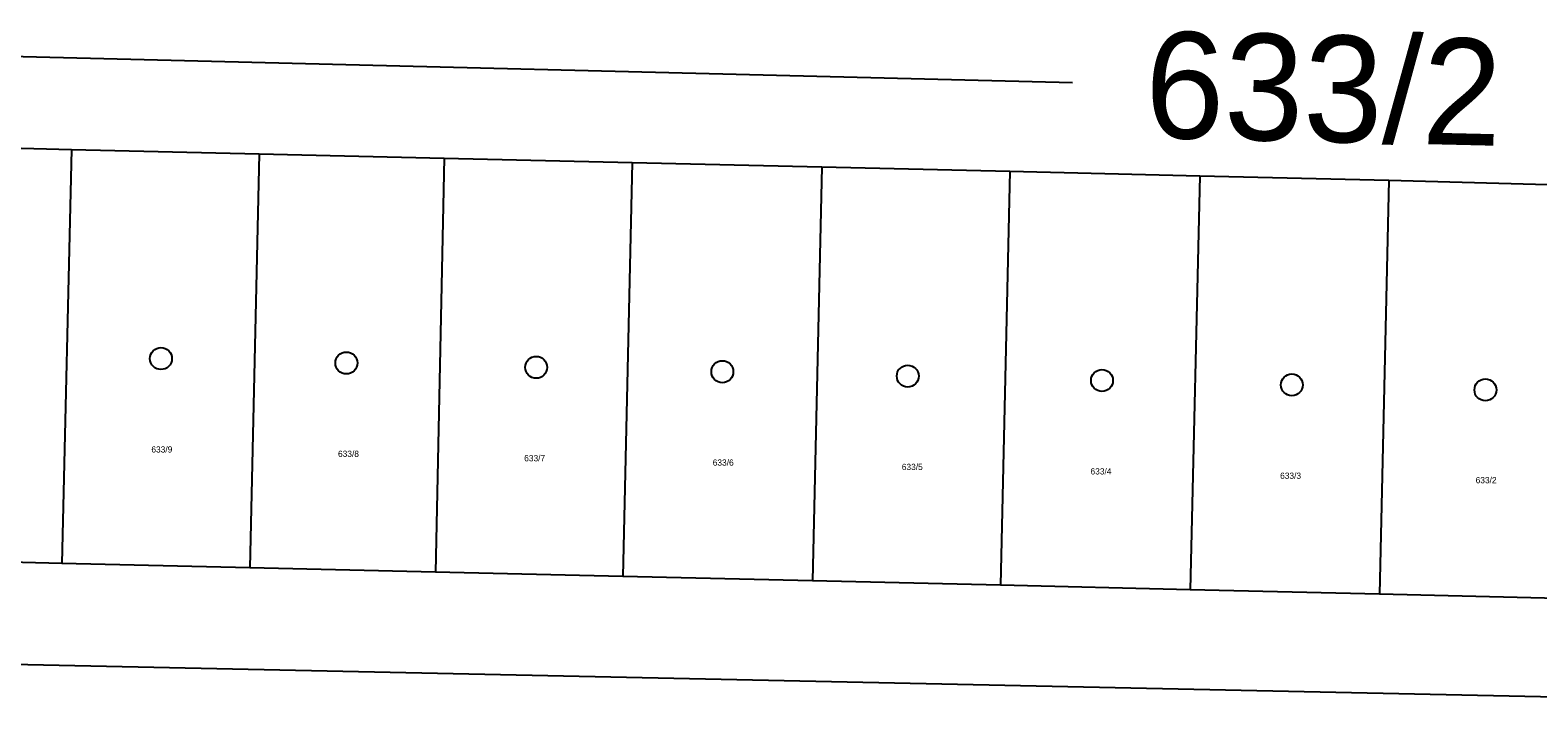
# Model space of a CAD drawing. Extents: x -822293 to -820259, y -1071573 to -1068794.
# Drawn here: x -820774 to -820749.93, y -1069532.93 to -1069522.05 of the extents above; entities that cross this region are included whole.
import ezdxf

# ---------------------------------------------------------------- set-up
doc = ezdxf.new("R2010")
doc.units = 0
for name, color, linetype in [('Vrstva 1', 7, 'Continuous'), ('Vrstva 16', 7, 'Continuous'), ('Vrstva 19', 7, 'Continuous'), ('Vrstva 25', 7, 'Continuous')]:
    doc.layers.add(name, color=color, linetype=linetype)

msp = doc.modelspace()

# ---------------------------------------------------------------- linework, layer by layer
at = {"layer": 'Vrstva 1'}
for p, q in [((-820776.34, -1069523.88), (-820773.34, -1069523.95)), ((-820773.34, -1069523.95), (-820773.49, -1069530.56)), ((-820773.34, -1069523.95), (-820770.34, -1069524.02)), ((-820770.34, -1069524.02), (-820770.49, -1069530.63)), ((-820770.34, -1069524.02), (-820767.39, -1069524.09)), ((-820767.39, -1069524.09), (-820767.53, -1069530.7)), ((-820767.39, -1069524.09), (-820764.39, -1069524.16)), ((-820764.39, -1069524.16), (-820764.54, -1069530.77)), ((-820764.39, -1069524.16), (-820761.36, -1069524.23)), ((-820761.36, -1069524.23), (-820761.51, -1069530.84)), ((-820761.36, -1069524.23), (-820758.36, -1069524.3)), ((-820758.36, -1069524.3), (-820758.51, -1069530.91)), ((-820758.36, -1069524.3), (-820755.33, -1069524.37)), ((-820755.33, -1069524.37), (-820755.48, -1069530.98)), ((-820755.33, -1069524.37), (-820752.31, -1069524.44)), ((-820752.31, -1069524.44), (-820752.46, -1069531.05)), ((-820752.31, -1069524.44), (-820749.09, -1069524.53)), ((-820773.49, -1069530.56), (-820776.5, -1069530.49)), ((-820770.49, -1069530.63), (-820773.49, -1069530.56)), ((-820767.53, -1069530.7), (-820770.49, -1069530.63)), ((-820764.54, -1069530.77), (-820767.53, -1069530.7)), ((-820761.51, -1069530.84), (-820764.54, -1069530.77)), ((-820758.51, -1069530.91), (-820761.51, -1069530.84)), ((-820755.48, -1069530.98), (-820758.51, -1069530.91)), ((-820752.46, -1069531.05), (-820755.48, -1069530.98)), ((-820749.24, -1069531.13), (-820752.46, -1069531.05)), ((-820794.87, -1069531.73), (-820738.47, -1069532.93))]:
    msp.add_line(p, q, dxfattribs=at)
at = {"layer": 'Vrstva 16'}
msp.add_line((-820757.36, -1069522.89), (-820781.76, -1069522.28), dxfattribs=at)
at = {"layer": 'Vrstva 25'}
for centre in [(-820771.91, -1069527.29), (-820768.95, -1069527.36), (-820765.92, -1069527.43), (-820762.95, -1069527.5), (-820759.99, -1069527.57), (-820756.89, -1069527.64), (-820753.86, -1069527.71), (-820750.77, -1069527.79)]:
    msp.add_circle(centre, 0.175, dxfattribs=at)

# ---------------------------------------------------------------- texts
at = {"layer": 'Vrstva 16'}
msp.add_text('633/2', height=1.7, rotation=358.6716, dxfattribs=at).set_placement((-820756.217, -1069523.762))
at = {"layer": 'Vrstva 19'}
for s, p in [('633/9', (-820772.063, -1069528.79)), ('633/8', (-820769.084, -1069528.86)), ('633/7', (-820766.112, -1069528.93)), ('633/6', (-820763.103, -1069529)), ('633/5', (-820760.085, -1069529.07)), ('633/4', (-820757.073, -1069529.14)), ('633/3', (-820754.047, -1069529.21)), ('633/2', (-820750.926, -1069529.28))]:
    msp.add_text(s, height=0.1, dxfattribs=at).set_placement(p)

doc.saveas('drawing.dxf')
